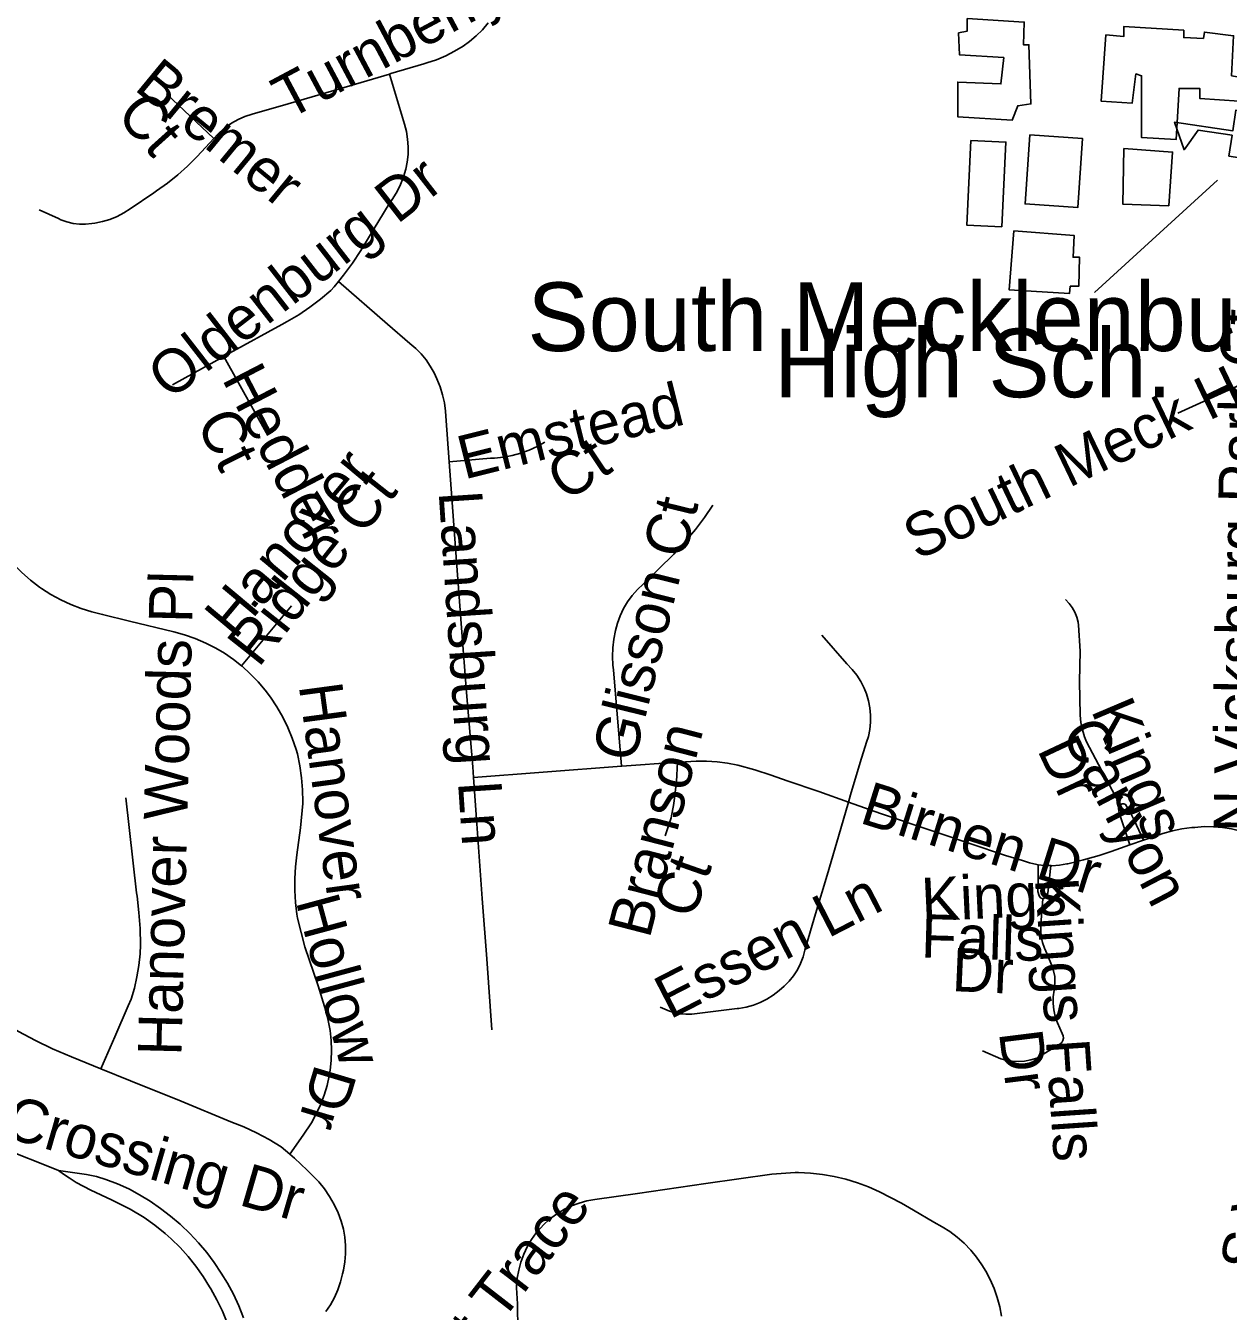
# Model space of a CAD drawing. Extents: x 1383679 to 1536984, y 460658 to 651027.
# Drawn here: x 1441423 to 1444051, y 497325 to 500135 of the extents above; entities that cross this region are included whole.
import ezdxf

# ---------------------------------------------------------------- set-up
doc = ezdxf.new("R2010")
doc.units = 0
for name, color, linetype in [('Default', 7, 'Continuous'), ('Exist Cultural Educational Facility Elementary CELL', 7, 'Continuous'), ('Exist Cultural Educational Facility High Label', 7, 'Continuous'), ('Exist Cultural Warehouse Building Footprint', 7, 'Continuous'), ('Exist Road Non-System Type 51', 7, 'Continuous'), ('Exist Road Non-System Type 51 Label', 7, 'Continuous')]:
    doc.layers.add(name, color=color, linetype=linetype)

msp = doc.modelspace()

# ---------------------------------------------------------------- linework, layer by layer
at = {"layer": 'Default'}
msp.add_lwpolyline([(1443758.1, 499552.1), (1444027.4, 499797.6)], dxfattribs=at)
at = {"layer": 'Exist Cultural Educational Facility Elementary CELL'}
msp.add_lwpolyline([(1444149, 499835.8), (1444052.2, 499850.4), (1444059.1, 499895.9), (1443984.8, 499907.1), (1443953.9, 499864.2), (1443933.4, 499924.6), (1444060.5, 499905.4), (1444067.4, 499950.9), (1444164.2, 499936.3)], close=True, dxfattribs=at)
at = {"layer": 'Exist Cultural Warehouse Building Footprint'}
for points in [[(1443480, 500151.2), (1443480, 500123.3), (1443461.5, 500119.4), (1443463.6, 500071.6), (1443559.9, 500065.7), (1443553.8, 500008), (1443459.5, 500012), (1443459.5, 499936.4), (1443578.3, 499928.5), (1443590.6, 499960.3), (1443619.3, 499964.3), (1443615.2, 500093.5), (1443602.9, 500093.5), (1443605, 500143.2), (1443480, 500151.2)], [(1443783.3, 500115.4), (1443773.1, 499970.2), (1443840.7, 499966.2), (1443848.9, 500029.9), (1443861.2, 500025.9), (1443861.2, 499890.7), (1443937.1, 499886.7), (1443943.2, 499998.1), (1443988.3, 499998.1), (1443988.3, 499976.2), (1444074.4, 499970.2), (1444078.5, 500021.9), (1444058, 500025.9), (1444062.1, 500113.4), (1443998.5, 500121.3), (1443996.5, 500107.4), (1443953.5, 500109.4), (1443953.5, 500125.3), (1443822.3, 500133.3), (1443822.3, 500111.4), (1443783.3, 500115.4)], [(1443488.2, 499884.7), (1443564.8, 499881), (1443555.8, 499695.8), (1443479.2, 499699.5), (1443488.2, 499884.7)], [(1443617.3, 499896.7), (1443732.3, 499888.7), (1443721.8, 499737.6), (1443606.8, 499745.6), (1443617.3, 499896.7)], [(1443822.3, 499866.8), (1443820.2, 499745.5), (1443920.7, 499741.6), (1443928.9, 499858.9), (1443822.3, 499866.8)], [(1443582.4, 499686.9), (1443572.2, 499557.6), (1443703.4, 499549.7), (1443705.4, 499565.6), (1443723.9, 499565.6), (1443725.9, 499629.2), (1443711.6, 499629.2), (1443713.6, 499676.9), (1443582.4, 499686.9)]]:
    msp.add_lwpolyline(points, dxfattribs=at)
at = {"layer": 'Exist Road Non-System Type 51'}
for p, q in [((1441833.9, 499888.6), (1441730.6, 499986.2)), ((1441856, 499412.4), (1441743.8, 499349.9)), ((1441856, 499412.4), (1441951.9, 499239.6)), ((1442003.5, 498866.8), (1441894.3, 498736.2)), ((1443835.5, 498344.4), (1443865.4, 498354.7))]:
    msp.add_line(p, q, dxfattribs=at)
for points in [[(1442433.4, 500141.2), (1442420.9, 500126.5), (1442407.3, 500112.9), (1442392.6, 500100.4), (1442379, 500090.6), (1442360.2, 500079.3), (1442340.6, 500069.4), (1442320.3, 500060.9), (1442299.4, 500053.9), (1442293.2, 500052.1), (1442220.9, 500030.6), (1442217.8, 500029.7)], [(1442217.8, 500029.7), (1442131.1, 500003.7), (1441996.2, 499964.4), (1441917.4, 499941.8), (1441901.8, 499936.6), (1441886.8, 499930), (1441872.5, 499921.9), (1441859, 499912.4), (1441846.5, 499901.8), (1441841.7, 499897.1), (1441833.9, 499888.6)], [(1442217.8, 500029.7), (1442250.4, 499920.3), (1442254.7, 499904), (1442257.5, 499887.4), (1442258.7, 499870.6), (1442258.3, 499853.8), (1442256.3, 499837), (1442253.2, 499821.8), (1442248.4, 499804.9), (1442242.1, 499788.5), (1442234.4, 499772.6), (1442225.3, 499757.6), (1442216.8, 499745.8), (1442171.6, 499671.7), (1442154.9, 499643.6), (1442136.9, 499616.4), (1442117.6, 499590.1), (1442106.4, 499576.3)], [(1441833.9, 499888.6), (1441797.4, 499849.1), (1441776.8, 499828.5), (1441755.1, 499809.1), (1441732.4, 499791), (1441708.7, 499774), (1441703.1, 499770.3), (1441651.4, 499735.3), (1441637.3, 499726.2), (1441622.4, 499718.4), (1441606.8, 499712), (1441590.7, 499707.2), (1441574.2, 499703.8), (1441567.7, 499702.9), (1441553.9, 499701.4), (1441540.1, 499701.5), (1441526.3, 499703.1), (1441512.8, 499706.3), (1441499.8, 499711), (1441494.4, 499713.5), (1441452, 499732.5)], [(1442106.4, 499576.3), (1442097, 499564.8), (1442089.7, 499556.3), (1442067.3, 499537.5), (1442043.9, 499519.9), (1442019.5, 499503.6), (1441994.4, 499488.6), (1441982.4, 499482.1), (1441868, 499419.1), (1441856, 499412.4)], [(1442106.4, 499576.3), (1442213.4, 499483.2), (1442262.2, 499440.5), (1442275.1, 499429.9), (1442286.9, 499418.1), (1442297.6, 499405.2), (1442307, 499391.4), (1442315.1, 499376.8), (1442321.2, 499363.1), (1442328.2, 499346.1), (1442333.8, 499328.6), (1442337.8, 499310.7), (1442340.3, 499292.5), (1442341, 499282.1), (1442348.5, 499182.1)], [(1444241.3, 499425.2), (1444075, 499349.5), (1443940.3, 499288.2)], [(1442557.6, 499224.8), (1442540.6, 499215.3), (1442522.9, 499207.3), (1442504.5, 499200.7), (1442485.7, 499195.6), (1442466.6, 499192), (1442447.2, 499190), (1442438.5, 499189.6), (1442348.5, 499182.1)], [(1442348.5, 499182.1), (1442352.9, 499123), (1442364.4, 498963.9), (1442375.5, 498818.8), (1442385.9, 498677.5), (1442400, 498515.2), (1442401.7, 498491.7)], [(1442924.6, 499087.1), (1442906.3, 499060.1), (1442886.6, 499034), (1442865.7, 499009), (1442843.7, 498984.9), (1442839.1, 498980.2), (1442771.9, 498914.4), (1442759.5, 498902.6), (1442748.1, 498889.7), (1442738, 498875.8), (1442729.3, 498861.1), (1442721.9, 498845.6), (1442715.9, 498829.5), (1442711.6, 498813.3), (1442707.9, 498794.6), (1442705.8, 498775.6), (1442705.2, 498756.5), (1442706.2, 498737.4), (1442707.4, 498727.3), (1442725, 498517)], [(1441894.3, 498736.2), (1441876.8, 498750), (1441857, 498763.8), (1441838.3, 498774.7), (1441816.2, 498785.8), (1441793.5, 498795.5), (1441770.2, 498803.7), (1441746.4, 498810.5), (1441650, 498833.9), (1441590.8, 498848.5), (1441567.2, 498854.3), (1441544.1, 498861.5), (1441521.5, 498870.3), (1441499.4, 498880.5), (1441478.1, 498892.2), (1441457.7, 498905.1), (1441453.4, 498908.1), (1441433.6, 498923.3), (1441414.8, 498939.8), (1441397.1, 498957.4), (1441380.6, 498976.1), (1441365.7, 498995.1), (1441359.3, 499006.6)], [(1443694.7, 498880.7), (1443702.9, 498872.4), (1443709.8, 498863.2), (1443715.4, 498853.1), (1443719.6, 498842.3), (1443722.3, 498831.1), (1443723.1, 498825.1), (1443727, 498767.9), (1443725.6, 498702), (1443726.9, 498628.4), (1443728.6, 498612.3), (1443731.9, 498596.4), (1443736.7, 498580.9), (1443741.1, 498569.9), (1443773.4, 498508), (1443814.3, 498431.6)], [(1443162.3, 498802.7), (1443217.3, 498740.2), (1443228.6, 498728.3), (1443238.8, 498715.3), (1443247.6, 498701.5), (1443255.1, 498686.8), (1443260.1, 498674.6), (1443264.6, 498659.5), (1443267.7, 498644), (1443269.2, 498628.3), (1443269.1, 498612.6), (1443267.5, 498596.9), (1443264.3, 498581.4), (1443260.4, 498568.9), (1443246.5, 498524.9), (1443225.5, 498454.3), (1443220.8, 498438.3)], [(1441894.3, 498736.2), (1441895.8, 498735), (1441913.7, 498718.7), (1441930.5, 498701.3), (1441946.1, 498682.9), (1441957.8, 498667.3), (1441971.8, 498646), (1441984.4, 498623.9), (1441995.7, 498601), (1442005.5, 498577.5), (1442013.8, 498553.4), (1442016.8, 498543.5), (1442022, 498517.5), (1442025.6, 498491.3), (1442027.7, 498464.9), (1442028.2, 498438.4), (1442028.2, 498434.7), (1442023, 498382), (1442015.4, 498322.8), (1442012.3, 498296.9), (1442010.8, 498270.8), (1442010.8, 498244.8), (1442012.5, 498218.7), (1442015.7, 498192.8), (1442017, 498184.6), (1442032.8, 498121.9), (1442061.9, 498036.8), (1442078.5, 497981.6), (1442084, 497960.4), (1442088, 497939), (1442090.4, 497917.3), (1442091.2, 497895.5), (1442090.5, 497873.6), (1442088.1, 497851.9), (1442086.1, 497839.9), (1442081.3, 497818.3), (1442074.9, 497797.2), (1442067.1, 497776.6), (1442057.8, 497756.5), (1442047.1, 497737.2), (1442029.4, 497710.3), (1441999.7, 497668.7)], [(1442401.7, 498491.7), (1442553.8, 498503.6), (1442725, 498517)], [(1442725, 498517), (1442725.4, 498517), (1442846.8, 498525.1)], [(1442846.8, 498525.1), (1442844.6, 498483.3), (1442839.3, 498435.3), (1442833.3, 498403.9), (1442820.5, 498364.2)], [(1442846.8, 498525.1), (1442864.8, 498526.3), (1442887.7, 498527.9), (1442910.8, 498527.9), (1442933.7, 498526.3), (1442956.6, 498523.2), (1442979.1, 498518.5), (1443015.8, 498508.6), (1443052, 498497.3), (1443086.5, 498484.9), (1443156.1, 498461.2), (1443220.8, 498438.3)], [(1442401.7, 498491.7), (1442408.8, 498390.4), (1442420.4, 498227.7), (1442430.7, 498095.6), (1442441.6, 497940.3)], [(1441587.4, 497854.9), (1441618, 497924.7), (1441647, 497993), (1441653, 498007.5), (1441660.3, 498031.7), (1441666, 498056.3), (1441670.2, 498081.2), (1441672.9, 498106.4), (1441673.8, 498126.3), (1441672.9, 498161.8), (1441670.4, 498197.1), (1441666.4, 498232.4), (1441665.3, 498239.8), (1441641.8, 498447.2)], [(1443220.8, 498438.3), (1443203.9, 498380.2), (1443173.9, 498278.7), (1443148.6, 498193.8), (1443125.3, 498114.3), (1443121.4, 498099.5), (1443115.9, 498085.1), (1443109.1, 498071.4), (1443100.8, 498058.4), (1443091.2, 498046.4), (1443080.5, 498035.4), (1443069.2, 498026), (1443056.4, 498016), (1443042.6, 498007.4), (1443028.1, 498000.1), (1443012.9, 497994.3), (1442997.3, 497990), (1442981.3, 497987.2), (1442977.7, 497986.8), (1442878.6, 497974.7), (1442865.6, 497974.2), (1442852.7, 497975.3), (1442839.9, 497977.9), (1442829.8, 497981.2), (1442809.6, 497989.9)], [(1443220.8, 498438.3), (1443290.9, 498413.5), (1443408.1, 498373.9), (1443563.9, 498321.4), (1443600.8, 498310.1), (1443616.5, 498305), (1443632.5, 498301.5), (1443635.2, 498301.2)], [(1443814.3, 498431.6), (1443812.3, 498429.5), (1443811, 498425.7), (1443810.9, 498423.3), (1443812.3, 498414.7), (1443835.5, 498344.4)], [(1443865.4, 498354.7), (1443845.3, 498398.6), (1443836.3, 498416), (1443826.2, 498432.7), (1443822.5, 498434.1), (1443818.6, 498434), (1443815, 498432.4), (1443814.3, 498431.6)], [(1443865.4, 498354.7), (1443887.5, 498362.4), (1443907.7, 498369.7), (1443928.5, 498375.4), (1443949.5, 498379.7), (1443970.9, 498382.4), (1443977.9, 498382.9), (1443998, 498384.5), (1444018.1, 498384.4), (1444038.2, 498382.8), (1444058, 498379.6), (1444075, 498375.5), (1444077.6, 498374.9), (1444090.6, 498370.8), (1444120.8, 498358.3), (1444150.3, 498344.3), (1444179.1, 498328.9), (1444192, 498321.3)], [(1443663.2, 498299.2), (1443665.4, 498299.1), (1443681.8, 498300.3), (1443698, 498303), (1443699.9, 498303.4), (1443734.4, 498311.8), (1443768.4, 498321.6), (1443794.9, 498330.4), (1443835.5, 498344.4)], [(1443645.2, 498226.9), (1443640.6, 498228.8), (1443637.4, 498232.9), (1443634.4, 498242.4), (1443635.3, 498257.2), (1443635.2, 498301.2)], [(1443635.2, 498301.2), (1443648.9, 498299.5), (1443663.2, 498299.2)], [(1443663.2, 498299.2), (1443656.5, 498238.7), (1443651.6, 498229.9), (1443645.9, 498226.6), (1443645.2, 498226.9)], [(1443645.2, 498226.9), (1443641.1, 498170.4), (1443640.7, 498157.3), (1443641.9, 498144.3), (1443644.6, 498131.5), (1443648.9, 498119.1), (1443651.8, 498112.6), (1443665.3, 498080.6), (1443669.1, 498069.1), (1443671.3, 498057.2), (1443672, 498045.1), (1443671.1, 498033), (1443670, 498026.8), (1443668.2, 498012.5), (1443667.9, 497998.1), (1443669.2, 497983.7), (1443672.1, 497969.5), (1443672.7, 497967.4), (1443687.9, 497932.2), (1443689.9, 497927.4), (1443690.4, 497922.2), (1443689.3, 497917.2), (1443686.7, 497912.6), (1443682.9, 497909.1), (1443679.4, 497907.2), (1443632.2, 497878.5), (1443619, 497874.5), (1443605.5, 497872), (1443591.8, 497871.1), (1443578.1, 497871.8), (1443564.6, 497874.1), (1443553.8, 497877.1), (1443513.7, 497894.1)], [(1441587.4, 497854.9), (1441522.9, 497881.3), (1441481.8, 497898.4), (1441444.2, 497916.9), (1441407.3, 497936.8), (1441371.2, 497958.1), (1441338, 497979.3), (1441237.8, 498050.2), (1441177, 498093.6)], [(1441999.7, 497668.7), (1441981.1, 497684.7), (1441980.9, 497684.8), (1441954.6, 497700.6), (1441927.5, 497715), (1441899.8, 497727.9), (1441871.4, 497739.4), (1441762.8, 497784), (1441651.6, 497828.7), (1441587.4, 497854.9)], [(1441494.2, 497632.6), (1441467.8, 497643.7), (1441393.9, 497672.9)], [(1441999.7, 497668.7), (1442010.2, 497659.7), (1442038.2, 497633.5), (1442063.1, 497608.3), (1442075.6, 497592.7), (1442086.9, 497576), (1442096.8, 497558.6), (1442105.3, 497540.4), (1442112.3, 497521.8), (1442117, 497504.5), (1442120.2, 497486.8), (1442121.8, 497468.9), (1442121.9, 497450.9), (1442120.3, 497432.9), (1442117.3, 497415.2), (1442115.2, 497406.8), (1442110.9, 497389.2), (1442105.1, 497372), (1442097.8, 497355.4), (1442089.1, 497339.5), (1442079, 497324.4)], [(1441494.2, 497632.6), (1441555.5, 497624.3), (1441577.7, 497619.4), (1441598.3, 497613.4), (1441623.5, 497603.9), (1441648.1, 497592.8), (1441649.9, 497592), (1441671.8, 497579.5), (1441695.2, 497565.4), (1441717.8, 497550), (1441739.5, 497533.2), (1441760.1, 497515.3), (1441761.6, 497514), (1441781.7, 497495), (1441800.6, 497474.9), (1441818.4, 497453.7), (1441835, 497431.6), (1441850.3, 497408.5), (1441863.5, 497386.7), (1441876.7, 497362.1), (1441888.4, 497336.8), (1441898.7, 497310.8)], [(1441863.1, 497299.5), (1441852.6, 497325), (1441840.7, 497349.9), (1441827.3, 497374.1), (1441824.7, 497378.4), (1441810.5, 497401.3), (1441794.9, 497423.4), (1441778.1, 497444.5), (1441760.1, 497464.6), (1441740.9, 497483.5), (1441727.8, 497495.3), (1441705.3, 497513.4), (1441681.8, 497530.2), (1441651.4, 497548.5), (1441610.3, 497568.8), (1441565.2, 497589.9), (1441533.2, 497606.3), (1441517.9, 497616.7), (1441505.4, 497624.7), (1441494.2, 497632.6)], [(1443555.2, 497314.5), (1443551.3, 497335.1), (1443545.9, 497355.4), (1443538.9, 497375.2), (1443530.5, 497394.5), (1443520.7, 497413.1), (1443512.3, 497426.7), (1443500.6, 497443.3), (1443487.8, 497459), (1443473.7, 497473.6), (1443458.6, 497487), (1443442.5, 497499.3), (1443425.6, 497509.5), (1443407.6, 497519.9), (1443362.9, 497546), (1443336.7, 497561.1), (1443288.7, 497586.5), (1443264.8, 497597), (1443240.2, 497606), (1443215.2, 497613.6), (1443189.8, 497619.5), (1443164, 497624), (1443138, 497626.9), (1443111.9, 497628.2), (1443104.6, 497628.3), (1443053.2, 497624.6), (1442909.3, 497604.1), (1442759.6, 497582.3), (1442666.2, 497569.2), (1442648.9, 497566.2), (1442632.1, 497561.6), (1442615.7, 497555.5), (1442599.9, 497548), (1442584.9, 497539), (1442570.7, 497528.8), (1442557.5, 497517.3), (1442545.4, 497504.7), (1442538.6, 497496.5), (1442528.2, 497481.7), (1442519, 497466), (1442511.3, 497449.6), (1442505, 497432.6), (1442500.2, 497415.1), (1442496.9, 497397.3), (1442495.2, 497379.2), (1442495.1, 497376.5), (1442497.6, 497341.2), (1442498, 497282.8)]]:
    msp.add_lwpolyline(points, dxfattribs=at)

# ---------------------------------------------------------------- texts
at = {"layer": 'Exist Cultural Educational Facility High Label'}
for s, p in [('South Mecklenburg', (1442519.4, 499424.1)), ('High Sch.', (1443058.2, 499323.1))]:
    msp.add_text(s, height=150, dxfattribs=at).set_placement(p)
at = {"layer": 'Exist Road Non-System Type 51 Label'}
for s, rotation, p in [('Turnberry Ln', 28.0394, (1441996.1, 499928.4)), ('Bremer', 320.5281, (1441657.6, 499996.8)), ('Ct', 311.9875, (1441617.6, 499938)), ('Oldenburg Dr', 37.8017, (1441737.8, 499314.7)), ('South Meck H S Dr', 25.6108, (1443371, 498965.7)), ('N Vicksburg Park Ct', 89.1511, (1444113.3, 498371.7)), ('Hedder', 297.4075, (1441850.7, 499363.4)), ('Emstead', 14.037, (1442381, 499143.1)), ('Ct', 296.565, (1441794, 499268.1)), ('Ct', 33.6904, (1442603.7, 499092.9)), ('Hanover', 50.0797, (1441880, 498791.2)), ('Ridge Ct', 51.6327, (1441931.6, 498730.1)), ('Landsburg Ln', 273.8138, (1442325.2, 499116)), ('Glisson Ct', 76.0792, (1442752.2, 498521.6)), ('Hanover Woods Pl', 88.5706, (1441763, 497883)), ('Hanover', 277.6666, (1442019.4, 498693.1)), ('Kings', 292.9996, (1443750, 498639)), ('Branson', 75.5449, (1442785.9, 498137.7)), ('Canyon', 297.5973, (1443683.9, 498590.6)), ('Dr', 295.2008, (1443632.3, 498552.8)), ('S Vicksburg Park Ct', 78.2542, (1444124.5, 497406.7)), ('Birnen Dr', 342.598, (1443242.2, 498393.6)), ('Ct', 70.5598, (1442880.7, 498179)), ('Kings', 2.6638, (1443381.8, 498177.3)), ('Essen Ln', 27.2137, (1442830.6, 497962.2)), ('Kings Falls', 273.8783, (1443628.1, 498270)), ('Hollow', 285.154, (1442012.5, 498221.4)), ('Falls', 358.3643, (1443378.4, 498098.3)), ('Dr', 357.5112, (1443445.4, 498025)), ('Dr', 277.1249, (1443549.4, 497934.6)), ('Park Crossing Dr', 343.8182, (1441085.9, 497790.5)), ('Dr', 253.3005, (1442056.2, 497868.5)), ('Penshurst Trace', 52.2125, (1442090.4, 496819.7))]:
    msp.add_text(s, height=95, rotation=rotation, dxfattribs=at).set_placement(p)

doc.saveas('drawing.dxf')
